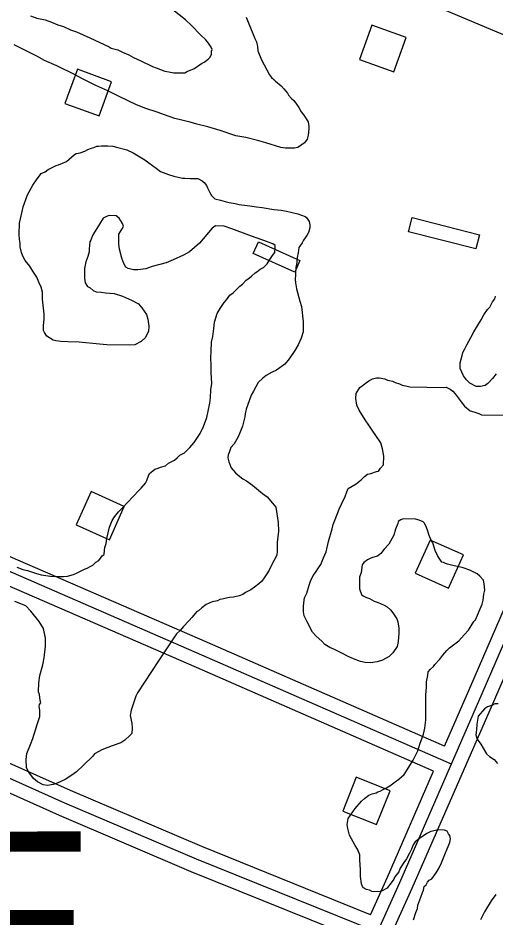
# Model space of a CAD drawing. Extents: x 3297735 to 3335592, y 670436 to 695807.
# Drawn here: x 3305772 to 3306297, y 689653 to 690643 of the extents above; entities that cross this region are included whole.
import ezdxf

# ---------------------------------------------------------------- set-up
doc = ezdxf.new("R2010")
doc.units = 0
for name, color, linetype in [('V-BLDG-OTLN', 7, 'Continuous'), ('V-ROAD-CNTR', 7, 'Continuous'), ('V-SITE-VEGE', 7, 'Continuous'), ('V-TOPO-GNAM-IDEN', 7, 'Continuous'), ('V-TOPO-SHOR', 7, 'Continuous')]:
    doc.layers.add(name, color=color, linetype=linetype)

msp = doc.modelspace()

# ---------------------------------------------------------------- linework, layer by layer
at = {"layer": 'V-BLDG-OTLN'}
for points in [[(3306185.54, 690583.5), (3306199.21, 690621.09), (3306161.61, 690634.76), (3306147.95, 690597.16)], [(3305861.45, 690535.03), (3305875.12, 690572.62), (3305837.53, 690586.29), (3305823.86, 690548.7)], [(3306205.95, 690423.18), (3306279.95, 690404.31), (3306276, 690388.8), (3306202, 690407.68)], [(3306036.78, 690396.4), (3306082.46, 690376.07), (3306076.77, 690363.28), (3306031.09, 690383.61)], [(3305836.28, 690085.38), (3305872.75, 690068.96), (3305889.17, 690105.43), (3305852.7, 690121.86)], [(3306225.65, 690068.64), (3306209.34, 690032.11), (3306245.86, 690015.8), (3306262.17, 690052.32)], [(3306166.7, 689755.67), (3306181.55, 689792.81), (3306144.41, 689807.66), (3306129.56, 689770.52)]]:
    msp.add_lwpolyline(points, close=True, dxfattribs=at)
at = {"layer": 'V-ROAD-CNTR'}
for points in [[(3306241.44, 689842.04), (3305980.56, 689955.78), (3305557.18, 690139.73), (3305181.17, 690305.11), (3304992.56, 690390.21), (3304741.32, 690500.79), (3304487.36, 690610.03), (3304185.65, 690741.2), (3303873.83, 690874.45), (3303553.37, 691010.03), (3303331.48, 691105.39), (3303103.94, 691201.65), (3302902.02, 691283.72), (3302585.2, 691422.4), (3302423.86, 691496.4), (3302123.72, 691620.16), (3301854.02, 691736.37)], [(3306249.19, 689822.3), (3305974.58, 689942.02), (3305551.17, 690125.99), (3305175.07, 690291.4), (3304986.45, 690376.51), (3304735.33, 690487.04), (3304481.4, 690596.26), (3304179.71, 690727.42), (3303867.96, 690860.65), (3303547.48, 690996.24), (3303325.6, 691091.59), (3303098.19, 691187.79), (3302896.19, 691269.9), (3302579.07, 691408.71), (3302417.87, 691482.64), (3302117.9, 691606.33), (3301848.08, 691722.59)], [(3306229.44, 689814.55), (3305968.59, 689928.27), (3305545.17, 690112.25), (3305168.96, 690277.7), (3304980.35, 690362.81), (3304729.35, 690473.28), (3304475.45, 690582.49), (3304173.77, 690713.65), (3303862.09, 690846.84), (3303541.6, 690982.44), (3303319.72, 691077.79), (3303092.45, 691173.94), (3302890.36, 691256.08), (3302572.93, 691395.02), (3302411.88, 691468.89), (3302112.07, 691592.51), (3301842.14, 691708.82)], [(3305195.78, 687309.87), (3305278.2, 687492.94), (3305336.57, 687626.81), (3305448, 687885.64), (3305486.52, 687974.1), (3305524.93, 688060.94), (3305559.54, 688151.97), (3305592.74, 688248.21), (3305642.02, 688374.61), (3305698.69, 688531.7), (3305772.15, 688712.96), (3305822.75, 688841.5), (3305895.21, 689024.23), (3305963.24, 689171.5), (3306033.92, 689343.76), (3306103.94, 689495.79), (3306192.27, 689691.86), (3306282.99, 689899.77), (3306346.1, 690045.21), (3306426.81, 690223.1), (3306499.37, 690392.62), (3306532.53, 690469.07), (3306571.72, 690561.08)], [(3306241.44, 689842.04), (3306269.24, 689905.75), (3306332.39, 690051.3), (3306413.09, 690229.15), (3306485.59, 690398.56), (3306518.75, 690475), (3306557.92, 690566.95)], [(3306181.79, 689632.09), (3306205.98, 689685.78), (3306296.75, 689893.78), (3306359.81, 690039.13), (3306440.54, 690217.05), (3306513.14, 690386.68), (3306546.31, 690463.15), (3306585.52, 690555.2)], [(3306159.91, 689656.56), (3305974.33, 689731.58), (3305829.78, 689793.18), (3305715.25, 689844.24), (3305583.68, 689904.06), (3305454.93, 689958.02), (3305384.92, 689988.58), (3305219.45, 689910.82)], [(3306167.66, 689637.25), (3305968.57, 689717.73), (3305823.78, 689779.43), (3305709.09, 689830.56), (3305577.68, 689890.31), (3305449.03, 689944.23), (3305385.15, 689972.11), (3305225.83, 689897.25)], [(3306147.58, 689629.18), (3305962.82, 689703.88), (3305817.79, 689765.68), (3305702.93, 689816.88), (3305571.67, 689876.56), (3305443.13, 689930.44), (3305385.38, 689955.64), (3305232.21, 689883.67)], [(3306159.91, 689656.56), (3306178.55, 689697.94), (3306229.44, 689814.55)]]:
    msp.add_lwpolyline(points, dxfattribs=at)
at = {"layer": 'V-SITE-VEGE'}
for points in [[(3305985.23, 690606.16), (3305985.66, 690608.17), (3305984.88, 690610.6), (3305981.7, 690615.1), (3305978.92, 690618.77), (3305973.32, 690623.7), (3305962.55, 690634.76), (3305956.56, 690640.49), (3305935.75, 690657.34)], [(3305785.97, 690645.14), (3305792.81, 690642.62), (3305802.08, 690640.48), (3305808.93, 690637.96), (3305816.17, 690635.04), (3305822.21, 690633.34), (3305829.84, 690629.6), (3305836.69, 690627.49), (3305851.16, 690620.83), (3305872.47, 690610.85), (3305874.88, 690609.61), (3305882.13, 690607.49), (3305887.35, 690605), (3305894.19, 690602.08), (3305899.41, 690599.18), (3305907.45, 690595.44), (3305920.31, 690589.2), (3305924.33, 690587.94), (3305933.58, 690584.18), (3305938.02, 690583.31), (3305943.67, 690582.43), (3305955.8, 690582.27), (3305957.44, 690583.46), (3305959.88, 690584.65), (3305965.56, 690586.6), (3305974.13, 690592.55), (3305976.98, 690594.13), (3305981.47, 690597.31), (3305983.53, 690599.71), (3305985.19, 690602.92), (3305985.23, 690606.16)], [(3306023.32, 690643.67), (3306026.84, 690634.32), (3306029.98, 690627.41), (3306032.72, 690620.1), (3306034.7, 690616.43), (3306035.84, 690611.16), (3306036.19, 690606.71), (3306040.1, 690596.55), (3306048.78, 690580.26), (3306051.17, 690577.4), (3306053.56, 690574.94), (3306055.57, 690573.3), (3306061.56, 690567.96), (3306064.76, 690564.68), (3306068.74, 690560.18), (3306069.92, 690557.74), (3306073.11, 690554.06), (3306075.51, 690552.01), (3306078.69, 690547.92), (3306081.07, 690544.25), (3306083.84, 690539.36), (3306086.62, 690535.69), (3306091.38, 690528.35), (3306092.12, 690523.48), (3306092.09, 690520.66), (3306091.59, 690513.79), (3306090.32, 690509.35), (3306087.44, 690505.35), (3306080.09, 690500.19)], [(3306080.09, 690500.19), (3306076.44, 690499.43), (3306066.34, 690499.56), (3306061.5, 690500.43), (3306044.98, 690505.5), (3306037.33, 690507.62), (3306022.82, 690511.45), (3306011.92, 690513.2), (3305994.61, 690519.09), (3305980.91, 690522.91), (3305968.82, 690525.9), (3305961.57, 690528.01), (3305944.64, 690532.28), (3305933.36, 690536.06), (3305926.52, 690538.58), (3305911.63, 690543.62), (3305901.97, 690547.39), (3305894.73, 690550.72), (3305880.67, 690557.77), (3305871.03, 690562.75), (3305857.76, 690568.58), (3305842.5, 690576.06), (3305835.27, 690580.2), (3305814.77, 690590.17), (3305801.51, 690596.01), (3305793.07, 690600.56), (3305768.16, 690613.02)], [(3305883.14, 690404.88), (3305886.03, 690409.7), (3305887.26, 690411.3), (3305888.1, 690413.72), (3305887.33, 690416.56), (3305883.37, 690422.68), (3305880.16, 690425.14), (3305872.49, 690425.65), (3305869.64, 690424.47), (3305865.98, 690422.5), (3305861.85, 690416.08), (3305855.24, 690405.25), (3305854, 690403.65), (3305852.32, 690398.41), (3305851.08, 690396.41), (3305851.03, 690392.77), (3305850.57, 690388.32), (3305850.53, 690385.49), (3305848.85, 690380.26), (3305846.75, 690374.62), (3305845.45, 690367.36), (3305845.3, 690356.44), (3305846.05, 690351.58), (3305848.83, 690347.5), (3305851.64, 690345.85), (3305854.83, 690342.98), (3305858.05, 690341.72), (3305863.71, 690341.24), (3305868.55, 690340.37), (3305877.85, 690339.85), (3305887.1, 690336.9), (3305897.16, 690332.32), (3305904.78, 690328.18), (3305908.37, 690324.09), (3305913.53, 690316.74), (3305915.08, 690311.46), (3305916.2, 690303.76), (3305915.72, 690298.11), (3305911.98, 690290.88), (3305907.89, 690286.89), (3305900.56, 690283.34), (3305894.9, 690283.01), (3305869.83, 690283.34), (3305861.75, 690283.85), (3305839.54, 690286.16), (3305827.01, 690286.72), (3305819.33, 690286.83), (3305813.68, 690287.71), (3305810.86, 690288.55), (3305804.04, 690292.69), (3305801.26, 690296.77), (3305800.08, 690299.21), (3305800.15, 690304.46), (3305801.04, 690311.33), (3305801.12, 690316.98), (3305799.31, 690333.59), (3305799.01, 690341.28), (3305797.86, 690346.55), (3305795.11, 690352.25), (3305792.75, 690357.53), (3305788.39, 690364.46), (3305785.22, 690369.76), (3305780.05, 690375.89), (3305777.68, 690380.78), (3305776.12, 690384.84), (3305774.58, 690390.93), (3305774.63, 690394.97), (3305773.88, 690399.02), (3305773.55, 690405.09), (3305773.71, 690417.22), (3305774.98, 690421.66), (3305776.7, 690429.72), (3305777.98, 690434.96), (3305782.6, 690448.25), (3305788.4, 690458.69), (3305792.52, 690464.7), (3305797.87, 690471.5), (3305801.94, 690473.47), (3305805.21, 690476.26), (3305814.16, 690480.59), (3305816.6, 690481.37), (3305825.54, 690484.89), (3305834.53, 690492.46), (3305836.17, 690493.65), (3305840.62, 690494.4), (3305845.9, 690496.35), (3305849.16, 690497.93), (3305853.23, 690499.49), (3305855.66, 690500.27), (3305858.92, 690501.85), (3305860.94, 690501.82), (3305864.18, 690502.18), (3305866.61, 690502.15), (3305871.05, 690502.09), (3305876.71, 690501.61), (3305880.74, 690500.76), (3305892.02, 690497.78), (3305898.85, 690494.45), (3305911.69, 690486.6), (3305916.1, 690483.31), (3305924.11, 690477.55)], [(3305924.11, 690477.55), (3305928.92, 690473.84), (3305937.77, 690470.49), (3305943.81, 690468.8), (3305953.09, 690466.66), (3305955.92, 690466.62), (3305961.98, 690466.14), (3305970.06, 690466.03), (3305974.88, 690463.54), (3305976.88, 690461.9), (3305979.67, 690458.63), (3305980.85, 690455.78), (3305983.21, 690450.9), (3305985.19, 690447.64), (3305988.78, 690443.95), (3305994.83, 690442.25), (3306000.07, 690440.97), (3306004.5, 690439.7), (3306010.96, 690438.81), (3306015.39, 690437.54), (3306027.1, 690436.18)], [(3306027.1, 690436.18), (3306034.76, 690434.86), (3306040.82, 690434.38), (3306053.73, 690432.19), (3306061.81, 690431.27), (3306067.46, 690430.39), (3306079.96, 690427.4), (3306083.98, 690425.73), (3306088.01, 690424.46), (3306089.61, 690423.23), (3306092.38, 690418.75), (3306093.14, 690415.09), (3306093.1, 690411.86), (3306091.82, 690406.62), (3306090.16, 690403.41), (3306086.45, 690398.2), (3306084.8, 690395.39), (3306082.33, 690391.79), (3306081.09, 690390.18), (3306080.61, 690384.53), (3306079.33, 690379.29), (3306078.85, 690373.63), (3306077.98, 690368.39), (3306077.5, 690362.73), (3306077.46, 690359.9), (3306077, 690355.46), (3306077.35, 690351.41), (3306078.48, 690344.92), (3306082.35, 690331.13), (3306084.29, 690325.44), (3306086.1, 690308.43), (3306085.96, 690297.51), (3306083.85, 690290.67), (3306080.51, 690283.43), (3306076.79, 690277.01), (3306070.61, 690267.79), (3306065.68, 690262.19), (3306056.7, 690255.44), (3306051, 690252.68), (3306045.3, 690249.52), (3306041.62, 690246.73), (3306036.3, 690241.95), (3306031.32, 690232.31), (3306028.84, 690227.9), (3306024.65, 690216.63), (3306023.38, 690212.6), (3306022.1, 690207.36), (3306021.66, 690204.13), (3306019.1, 690193.65), (3306016.17, 690186.41), (3306014.5, 690181.98), (3306009.95, 690174.36), (3306006.26, 690170.36), (3306004.56, 690164.72), (3306003.32, 690162.31), (3306002.88, 690159.08), (3306004.03, 690154.62), (3306006.78, 690148.11), (3306011.56, 690142.39), (3306014.35, 690139.93), (3306019.56, 690135.82), (3306023.58, 690133.74), (3306030.38, 690128.8), (3306041.19, 690119.77), (3306046.39, 690116.06), (3306052.37, 690109.1), (3306055.95, 690104.61), (3306058.57, 690088), (3306058.84, 690078.29), (3306057.47, 690065.77), (3306057.35, 690056.47), (3306056.89, 690052.03), (3306051.49, 690041.58), (3306048.58, 690035.56), (3306046.1, 690031.54), (3306042.39, 690025.93), (3306039.93, 690023.14), (3306037.06, 690020.34), (3306032.57, 690016.76), (3306028.49, 690013.98), (3306022.39, 690010.83), (3306019.53, 690008.84), (3306015.46, 690007.28), (3306009.38, 690005.74), (3306004.92, 690005.39), (3305999.65, 690004.25), (3305996.81, 690003.48), (3305994.38, 690003.1), (3305991.53, 690001.93), (3305985.86, 690000.79), (3305979.35, 689997.64), (3305974.45, 689994.06), (3305970.77, 689990.87), (3305968.73, 689989.69), (3305967.49, 689988.08), (3305963.39, 689983.28), (3305960.52, 689980.09), (3305953.96, 689973.3), (3305950.67, 689969.3), (3305946.58, 689965.31), (3305926.78, 689935.64)], [(3305836.65, 690032.24), (3305841.12, 690034.21), (3305844.78, 690036.18), (3305848.85, 690038.15), (3305851.7, 690039.33), (3305854.55, 690040.91), (3305857.83, 690044.1), (3305861.09, 690046.08), (3305864.79, 690051.29), (3305866.84, 690052.88), (3305867.3, 690057.32), (3305867.74, 690060.55), (3305869.02, 690064.98), (3305869.89, 690070.23), (3305872.89, 690082.72), (3305875.81, 690089.97), (3305878.29, 690093.98), (3305882.81, 690099.58), (3305886.91, 690103.57), (3305893.06, 690110.37), (3305898.39, 690115.96), (3305905.36, 690123.55), (3305907.81, 690125.54), (3305912.33, 690131.14), (3305913.99, 690133.95), (3305915.68, 690139.19), (3305916.92, 690141.6), (3305920.6, 690144.79), (3305922.64, 690146.38), (3305926.3, 690147.54), (3305929.14, 690148.72), (3305934.42, 690150.27), (3305937.69, 690153.06), (3305944.21, 690156.61), (3305947.47, 690158.99), (3305950.34, 690161.79), (3305955.23, 690164.56), (3305961.37, 690170.54), (3305965.89, 690175.74), (3305972.49, 690185.76), (3305976.23, 690193.4), (3305980, 690203.46), (3305981.3, 690210.32), (3305983.44, 690219.18), (3305983.92, 690224.84), (3305984.43, 690233.73), (3305985.33, 690240.59), (3305984.68, 690252.73), (3305984.79, 690260.82), (3305984.49, 690268.91), (3305984.58, 690276.19), (3305985.12, 690286.29), (3305986.41, 690292.34), (3305987.74, 690301.22), (3305988.23, 690308.08), (3305991.19, 690317.75), (3305994.5, 690323.37), (3305999.02, 690329.78), (3306001.49, 690332.58), (3306005.2, 690337.79), (3306008.87, 690340.57), (3306016.25, 690347.76), (3306019.11, 690350.15), (3306023.21, 690354.54), (3306026.88, 690356.92), (3306028.93, 690358.91), (3306033.02, 690362.5), (3306035.05, 690363.69), (3306038.73, 690366.47), (3306042.39, 690368.44), (3306046.49, 690372.43), (3306048.56, 690376.05), (3306052.27, 690381.66), (3306054.74, 690384.86), (3306055.21, 690390.11), (3306055.24, 690392.54), (3306052.43, 690394.19), (3306048.41, 690395.86), (3306042.78, 690397.96), (3306033.11, 690401.32), (3306026.27, 690403.83), (3306007.36, 690410.95), (3305998.91, 690413.9), (3305989.61, 690414.02), (3305985.94, 690411.64), (3305971.97, 690395.24), (3305960.93, 690385.68), (3305954.41, 690381.72), (3305943.02, 690376.61), (3305935.3, 690373.47), (3305919.87, 690369.23), (3305912.97, 690366.89), (3305904.06, 690365.79), (3305899.21, 690365.85), (3305893.56, 690367.14), (3305890.75, 690368.8), (3305888.79, 690372.86), (3305886.43, 690378.56), (3305883.73, 690388.3), (3305882.99, 690393.97), (3305883.14, 690404.88)], [(3306258.58, 690263.33), (3306260.71, 690271.39), (3306261.57, 690275.02), (3306263.64, 690279.03), (3306266.12, 690283.45), (3306270.27, 690291.48), (3306273.59, 690297.51), (3306281.85, 690310.74), (3306284.75, 690316.37), (3306288.87, 690321.97), (3306291.33, 690324.77), (3306294.23, 690330.4), (3306296.71, 690334), (3306297.55, 690336.82)], [(3306298.46, 690251.49), (3306294.35, 690246.28), (3306289.02, 690240.69), (3306286.17, 690238.71), (3306280.9, 690237.56), (3306276.45, 690237.62), (3306269.21, 690240.95), (3306265.62, 690244.64), (3306262.44, 690249.12), (3306258.51, 690257.26), (3306258.58, 690263.33)], [(3306100.21, 689962.91), (3306096.23, 689967.41), (3306090.31, 689978.81), (3306087.16, 689985.32), (3306086.41, 689989.77), (3306086.48, 689995.44), (3306086.53, 689999.48), (3306087.42, 690005.13), (3306089.91, 690010.35), (3306092.45, 690018.81), (3306094.12, 690023.24), (3306097.03, 690029.67), (3306099.5, 690032.88), (3306102.8, 690038.09), (3306105.28, 690041.7), (3306108.2, 690048.94), (3306111.12, 690055.77), (3306113.69, 690067.06), (3306117.92, 690080.76), (3306118.79, 690085.6), (3306121.29, 690091.23), (3306125.48, 690102.49), (3306127.98, 690108.12), (3306132.13, 690116.56), (3306133.81, 690121.8), (3306135.48, 690125.42), (3306144.44, 690130.55), (3306149.76, 690134.94), (3306153.44, 690138.53), (3306156.71, 690140.91), (3306160.36, 690141.67), (3306166.45, 690144.02), (3306168.88, 690144.39), (3306170.95, 690147.6), (3306174.23, 690151.2), (3306174.76, 690160.9), (3306173.25, 690169), (3306171.31, 690175.5), (3306165.76, 690183.66), (3306162.58, 690188.15), (3306158.22, 690195.08), (3306154.25, 690200.79), (3306147.51, 690211.39), (3306145.16, 690217.08), (3306144.04, 690224.38), (3306144.11, 690229.63), (3306148.25, 690236.45), (3306152.32, 690239.23), (3306155.6, 690242.02), (3306158.04, 690243.61), (3306162.12, 690245.98), (3306166.58, 690247.13), (3306169.41, 690247.1), (3306175.86, 690245.8), (3306178.68, 690244.55), (3306181.1, 690244.12), (3306184.32, 690243.26), (3306187.14, 690242.01), (3306191.97, 690240.33), (3306194.78, 690239.09), (3306200.43, 690237.8), (3306203.25, 690236.95), (3306240.85, 690236.46), (3306243.28, 690236.84), (3306247.7, 690234.35), (3306250.5, 690232.3), (3306253.29, 690229.43), (3306259.65, 690220.45), (3306263.63, 690215.95), (3306269.63, 690210.61), (3306273.66, 690209.75), (3306279.29, 690207.66), (3306282.11, 690206.41), (3306306.37, 690206.09)], [(3306214.32, 689844.15), (3306218.5, 689855.02), (3306219.81, 689861.88), (3306220.73, 689870.36), (3306221.08, 689897.85), (3306221.61, 689907.14), (3306221.68, 689912.8), (3306222.98, 689919.66), (3306223.44, 689923.7), (3306225.91, 689926.5), (3306229.18, 689929.69), (3306230.82, 689931.69), (3306236.16, 689937.69), (3306239.45, 689942.09), (3306243.97, 689947.29), (3306246.83, 689950.08), (3306252.96, 689954.45), (3306257.04, 689957.64), (3306263.2, 689964.43), (3306267.71, 689969.63), (3306273.9, 689978.85), (3306275.54, 689980.85), (3306283.04, 689998.14), (3306283.91, 690002.58), (3306284.8, 690009.04), (3306285.67, 690013.47), (3306284.95, 690020.35), (3306284.19, 690024.41), (3306280.21, 690028.91), (3306277.41, 690031.37), (3306269.38, 690035.52), (3306262.93, 690037.63), (3306260.92, 690038.46), (3306252.05, 690040.19), (3306249.23, 690041.04), (3306244.79, 690041.91), (3306242.38, 690042.75), (3306240.37, 690043.98), (3306238.35, 690044.42), (3306234.78, 690049.72), (3306233.6, 690051.76), (3306231.24, 690057.04), (3306228.52, 690065.57), (3306226.94, 690068.42), (3306225.76, 690070.86), (3306224.58, 690073.71), (3306223.02, 690078.18), (3306221.46, 690082.24), (3306219.5, 690087.12), (3306217.9, 690088.76), (3306213.48, 690090.43), (3306209.45, 690091.7), (3306196.11, 690091.87), (3306193.26, 690090.7), (3306190.41, 690089.12), (3306189.97, 690086.69), (3306187.47, 690080.66), (3306185.76, 690073.81), (3306180.38, 690064.17), (3306175.05, 690058.58), (3306171.35, 690053.78), (3306167.67, 690050.99), (3306162.39, 690049.45), (3306159.55, 690048.27), (3306156.7, 690046.69), (3306152.62, 690043.91), (3306150.97, 690041.51), (3306149.65, 690033.03), (3306147.96, 690027.8), (3306147.79, 690014.86), (3306150.14, 690008.76), (3306152.14, 690007.12), (3306155.76, 690005.45), (3306158.98, 690004.2), (3306164.2, 690001.3), (3306168.63, 690000.03), (3306175.06, 689997.12), (3306178.27, 689995.05), (3306181.86, 689991.77), (3306184.65, 689988.5), (3306189.02, 689981.97), (3306190.19, 689978.72), (3306191.31, 689971.83), (3306191.24, 689966.17), (3306190.31, 689956.88), (3306189.43, 689951.64), (3306184.49, 689944.42), (3306180.39, 689940.43), (3306173.06, 689936.49), (3306167.37, 689934.54), (3306160.08, 689933.42), (3306154.02, 689933.9), (3306149.19, 689935.18), (3306141.14, 689938.11), (3306135.51, 689940.61), (3306129.08, 689943.93), (3306120.24, 689948.09), (3306115.42, 689950.58), (3306109.8, 689953.89), (3306106.61, 689957.57), (3306100.21, 689962.91)], [(3305770.81, 690038.76), (3305777.66, 690036.25), (3305782.49, 690034.97), (3305791.35, 690032.02), (3305797.8, 690030.32), (3305807.89, 690028.98), (3305814.36, 690028.49), (3305822.44, 690028.39), (3305826.49, 690028.74), (3305833.39, 690030.67), (3305836.65, 690032.24)], [(3305926.78, 689935.64), (3305903.68, 689900.76), (3305902.01, 689896.74), (3305896.56, 689881.44), (3305895.68, 689875.79), (3305897.59, 689867.27), (3305897.92, 689862.01), (3305897.44, 689855.95), (3305895.39, 689853.55), (3305889.66, 689848.37), (3305885.17, 689845.6), (3305875.83, 689842.48), (3305870.95, 689840.53), (3305864.45, 689837.78), (3305861.19, 689836.2), (3305856.3, 689833.44), (3305854.66, 689831.03), (3305844.42, 689821.06), (3305836.64, 689813.88), (3305831.33, 689809.9), (3305823.99, 689805.15), (3305815.45, 689801.21), (3305810.98, 689799.65), (3305804.49, 689798.52), (3305800.06, 689799.39), (3305793.63, 689802.71), (3305789.23, 689806.41), (3305784.06, 689813.35), (3305781.7, 689818.23), (3305781.01, 689827.14), (3305781.9, 689834), (3305786.07, 689843.65), (3305788.59, 689850.49), (3305793.24, 689865.8), (3305796.18, 689874.66), (3305796.27, 689881.53), (3305795.52, 689885.58), (3305795.95, 689887.6), (3305797.19, 689889.6), (3305796.41, 689892.04), (3305795.69, 689898.93), (3305794.92, 689901.76), (3305795.04, 689911.47), (3305796.36, 689919.54), (3305799.34, 689931.23), (3305801.06, 689938.89), (3305802.44, 689951.81), (3305802.56, 689960.71), (3305800.27, 689971.25), (3305795.52, 689979), (3305786.36, 689990.44), (3305780.78, 689996.17), (3305768.71, 690001.18)], [(3306300.62, 689888.33), (3306296.98, 689888.37), (3306294.14, 689887.19), (3306288.86, 689885.24), (3306285.59, 689882.86), (3306278.61, 689874.86), (3306276.88, 689865.99), (3306276.8, 689859.92), (3306275.92, 689854.27), (3306277.48, 689849.8), (3306281.45, 689844.09), (3306283.82, 689839.61), (3306287.78, 689833.5), (3306290.98, 689830.62), (3306296.19, 689827.32), (3306299.78, 689822.83)], [(3306207.36, 689650.95), (3306209.89, 689659), (3306211.57, 689663.43), (3306212.02, 689667.07), (3306215.37, 689675.92), (3306217.06, 689681.15), (3306218.3, 689683.56), (3306219.16, 689687.6), (3306221.21, 689689.59), (3306222.86, 689692.4), (3306224.51, 689694.4), (3306227.36, 689695.98), (3306232.3, 689702.79), (3306235.6, 689708.01), (3306238.1, 689713.63), (3306242.69, 689724.49), (3306244.37, 689728.92), (3306247.29, 689736.16), (3306248.15, 689740.19), (3306247.39, 689743.84), (3306245.79, 689745.48), (3306244.21, 689748.33), (3306241.4, 689749.58), (3306234.94, 689750.07), (3306226.42, 689748.16), (3306221.94, 689745.79), (3306213.78, 689740.24), (3306209.29, 689736.65), (3306206.82, 689733.45), (3306205.14, 689728.62), (3306203.06, 689724.2), (3306199.75, 689718.18), (3306196.86, 689714.17), (3306192.73, 689707.76), (3306191.06, 689703.73), (3306186.95, 689698.12), (3306185.71, 689695.71), (3306181.59, 689690.11), (3306179.94, 689688.1), (3306178.29, 689685.7), (3306173, 689682.94), (3306170.57, 689682.16), (3306163.69, 689681.84), (3306161.67, 689682.28), (3306158.86, 689683.53), (3306155.63, 689684.38), (3306152.42, 689686.04), (3306151.23, 689687.67), (3306150.05, 689690.52), (3306148.94, 689698.62), (3306149.05, 689706.7), (3306148.7, 689710.75), (3306148.38, 689717.63), (3306148.44, 689722.48), (3306145.69, 689728.58), (3306143.32, 689732.66), (3306137, 689744.06), (3306135.07, 689751.37), (3306134.32, 689755.83), (3306135.62, 689762.28), (3306138.09, 689765.89), (3306143.04, 689773.51), (3306150.02, 689781.5), (3306153.29, 689784.29), (3306158.19, 689787.87), (3306161.85, 689789.44), (3306166.31, 689790.59), (3306167.95, 689791.78), (3306170.79, 689792.55), (3306173.23, 689793.74), (3306177.71, 689796.1), (3306181.38, 689798.48), (3306187.1, 689802.86), (3306191.18, 689805.64), (3306196.91, 689810.82), (3306198.55, 689812.82), (3306206.81, 689826.46), (3306212.21, 689836.9), (3306214.32, 689844.15)], [(3306297.9, 689678.89), (3306292.96, 689671.68), (3306285.52, 689659.64), (3306280.96, 689650.8)]]:
    msp.add_lwpolyline(points, dxfattribs=at)
at = {"layer": 'V-TOPO-SHOR'}
msp.add_lwpolyline([(3307761.38, 689994.26), (3307571.12, 690077.19), (3307380.85, 690157.51), (3307144.52, 690261.07), (3306837.21, 690395.77), (3306569.28, 690512.47), (3306389.42, 690589.4), (3306131.15, 690698.25), (3305863.96, 690811.23), (3305673.69, 690892.67)], dxfattribs=at)

# ---------------------------------------------------------------- texts
at = {"layer": 'V-TOPO-GNAM-IDEN'}
msp.add_text('ROUGE', height=200, rotation=0.09219, dxfattribs=at).set_placement((3304877.56, 689546.62))

doc.saveas('drawing.dxf')
